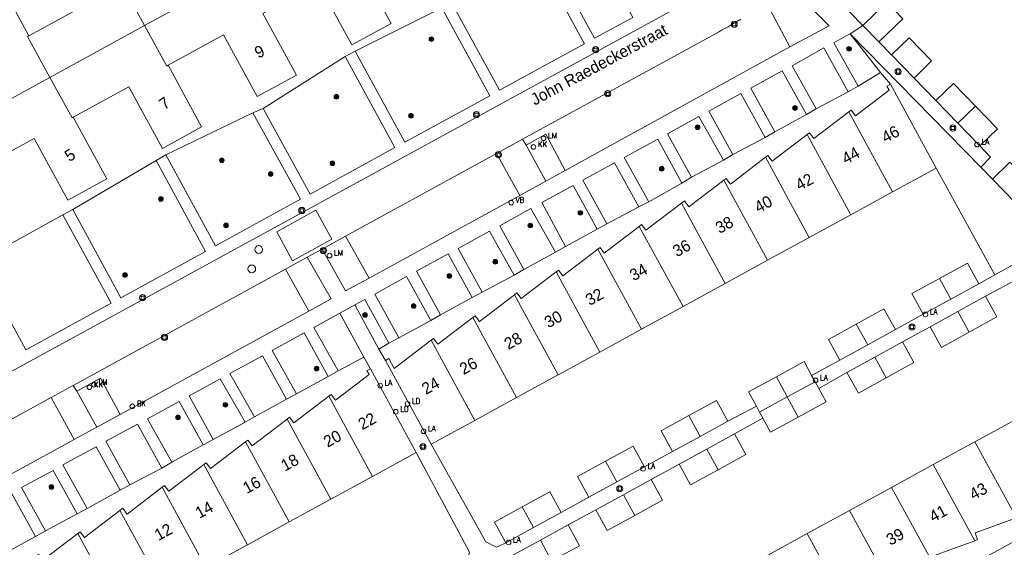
# Model space of a CAD drawing. Header units: metres. Extents: x 138165 to 154469, y 480134 to 494189.
# Tile 501 of 656: x 146188 to 146293, y 487538 to 487595. Entities that reach past the tile are written whole.
import ezdxf

# ---------------------------------------------------------------- set-up
doc = ezdxf.new("R2010")
doc.units = ezdxf.units.M
doc.header["$LTSCALE"] = 0.001
doc.header["$MEASUREMENT"] = 0
for name, color, linetype, lineweight in [('Level 5', 7, 'Continuous', 0), ('TOP-L-topo objecten punt', 7, 'Continuous', 0), ('TOP-L-topo objecten vlak', 7, 'Continuous', 0), ('TOP-L-verharding molgoot', 7, 'Continuous', 0), ('TOP-T-topo huisnummering naamgeving', 7, 'Continuous', 0)]:
    doc.layers.add(name, color=color, linetype=linetype, lineweight=lineweight)
doc.styles.add('Style-INTL_ISO', font='INTL_ISO.shx')
doc.styles.add('Style-STANDARD', font='STANDARD.shx')

# ---------------------------------------------------------------- blocks, each defined once
blk = doc.blocks.new('24')
at = {"layer": 'TOP-L-topo objecten punt', "color": 7, "linetype": 'Continuous', "lineweight": 0}
for radius in [0.025, 0.0182, 0.0115, 0.005]:
    blk.add_circle((0, 0), radius, dxfattribs=at)
blk = doc.blocks.new('40')
at = {"layer": 'TOP-L-topo objecten punt', "color": 7, "linetype": 'Continuous', "lineweight": 0}
blk.add_circle((0, 0), 0.025, dxfattribs=at)
at = {"layer": 'TOP-L-topo objecten punt', "color": 7, "linetype": 'Continuous', "lineweight": 0, "style": 'Style-STANDARD'}
blk.add_text('LA', height=0.06, dxfattribs=at).set_placement((0.048, 0))
blk = doc.blocks.new('39')
at = {"layer": 'TOP-L-topo objecten punt', "color": 7, "linetype": 'Continuous', "lineweight": 0}
for p, q in [((0.0175, 0.0175), (-0.0175, 0.0175)), ((-0.0175, 0.0175), (-0.0175, -0.0175)), ((0.0175, 0.0175), (0.0175, -0.0175)), ((0.0175, -0.0175), (-0.0175, -0.0175))]:
    blk.add_line(p, q, dxfattribs=at)
blk.add_circle((0, 0), 0.0332, dxfattribs=at)
blk = doc.blocks.new('121')
at = {"layer": 'TOP-L-topo objecten punt', "color": 7, "linetype": 'Continuous', "lineweight": 0}
blk.add_circle((0, 0), 0.025, dxfattribs=at)
at = {"layer": 'TOP-L-topo objecten punt', "color": 7, "linetype": 'Continuous', "lineweight": 0, "style": 'Style-STANDARD'}
blk.add_text('LD', height=0.06, dxfattribs=at).set_placement((0.0483, 0))
blk = doc.blocks.new('*U13')
at = {"layer": 'Level 5', "color": 7, "linetype": 'Continuous', "lineweight": 0}
blk.add_circle((0, 0), 0.0415, dxfattribs=at)
blk = doc.blocks.new('150')
at = {"layer": 'Level 5', "color": 7, "linetype": 'Continuous', "lineweight": 0}
blk.add_blockref('*U13', (0, 0), dxfattribs=at)
blk = doc.blocks.new('72')
at = {"layer": 'TOP-L-topo objecten punt', "color": 7, "linetype": 'Continuous', "lineweight": 0}
blk.add_circle((0, 0), 0.025, dxfattribs=at)
at = {"layer": 'TOP-L-topo objecten punt', "color": 7, "linetype": 'Continuous', "lineweight": 0, "style": 'Style-STANDARD'}
blk.add_text('BK', height=0.06, dxfattribs=at).set_placement((0.0483, 0))
blk = doc.blocks.new('16')
at = {"layer": 'TOP-L-topo objecten punt', "color": 7, "linetype": 'Continuous', "lineweight": 0}
blk.add_circle((0, 0), 0.025, dxfattribs=at)
at = {"layer": 'TOP-L-topo objecten punt', "color": 7, "linetype": 'Continuous', "lineweight": 0, "style": 'Style-STANDARD'}
blk.add_text('LM', height=0.06, dxfattribs=at).set_placement((0.0483, 0))
blk = doc.blocks.new('119')
at = {"layer": 'TOP-L-topo objecten punt', "color": 7, "linetype": 'Continuous', "lineweight": 0}
blk.add_circle((0, 0), 0.025, dxfattribs=at)
at = {"layer": 'TOP-L-topo objecten punt', "color": 7, "linetype": 'Continuous', "lineweight": 0, "style": 'Style-STANDARD'}
blk.add_text('KK', height=0.06, dxfattribs=at).set_placement((0.0483, 0))
blk = doc.blocks.new('14')
at = {"layer": 'TOP-L-topo objecten punt', "color": 7, "linetype": 'Continuous', "lineweight": 0}
blk.add_circle((0, 0), 0.025, dxfattribs=at)
at = {"layer": 'TOP-L-topo objecten punt', "color": 7, "linetype": 'Continuous', "lineweight": 0, "style": 'Style-STANDARD'}
blk.add_text('VB', height=0.06, dxfattribs=at).set_placement((0.0483, 0))

msp = doc.modelspace()

# ---------------------------------------------------------------- linework, layer by layer
at = {"layer": 'TOP-L-topo objecten vlak', "flags": 128}
for points in [[(146198.71, 487598.36), (146195.1, 487604.96), (146190.89, 487602.66), (146194.5, 487596.05), (146188.53, 487592.79)], [(146243.08, 487601.39), (146248.23, 487591.95), (146239.11, 487586.97), (146233.99, 487596.32)], [(146252.85, 487595.81), (146253.42, 487594.78), (146249.3, 487592.56), (146244.15, 487601.96)], [(146213.66, 487595.2), (146219.62, 487598.46), (146223.24, 487591.85), (146227.45, 487594.15), (146223.84, 487600.76)], [(146188.53, 487592.79), (146184.92, 487599.4), (146180.71, 487597.1), (146184.32, 487590.49), (146178.36, 487587.23)], [(146200.96, 487593.92), (146211.14, 487599.48)], [(146198.71, 487598.36), (146198.57, 487598.28), (146200.96, 487593.92)], [(146278.17, 487593.93), (146273.97, 487598.25), (146274.36, 487598.62)], [(146167.39, 487546.27), (146219.15, 487574.52), (146260.91, 487597.37)], [(146270.32, 487591.63), (146268.21, 487595.61), (146268.77, 487595.95), (146270.97, 487597.53)], [(146270.97, 487597.53), (146274.54, 487593.87), (146270.32, 487591.63)], [(146278.17, 487593.93), (146280.72, 487596.42)], [(146279.89, 487592.16), (146282.44, 487594.65), (146280.72, 487596.42)], [(146203.48, 487589.64), (146209.45, 487592.9), (146213.06, 487586.29), (146217.27, 487588.59), (146213.66, 487595.2)], [(146223.58, 487591.17), (146232.89, 487595.8)], [(146232.89, 487595.8), (146238.05, 487586.37), (146228.93, 487581.4), (146223.58, 487591.17)], [(146200.96, 487593.92), (146190.78, 487588.35)], [(146203.48, 487589.64), (146203.34, 487589.56), (146200.96, 487593.92)], [(146265.04, 487594.59), (146264.7, 487594.39), (146264.35, 487594.19), (146264.01, 487593.99), (146263.67, 487593.79), (146263.32, 487593.59), (146262.97, 487593.4), (146262.63, 487593.2), (146241.59, 487581.72)], [(146278.17, 487593.93), (146276.81, 487593.04)], [(146279.89, 487592.16), (146278.17, 487593.93)], [(146277.64, 487587.41), (146275.04, 487592.06), (146276.31, 487592.78), (146276.81, 487593.04)], [(146276.81, 487593.04), (146280.04, 487588.86)], [(146276.81, 487593.04), (146290.83, 487578.71)], [(146190.78, 487588.35), (146188.39, 487592.72), (146188.53, 487592.79)], [(146281.25, 487590.76), (146279.89, 487592.16)], [(146283.67, 487588.27), (146285.55, 487590.11), (146283.14, 487592.59), (146281.25, 487590.76)], [(146223.58, 487591.17), (146222.53, 487590.6)], [(146246.18, 487578.34), (146270.32, 487591.63)], [(146273.14, 487584.98), (146270.56, 487589.6), (146273.98, 487591.51), (146276.57, 487586.8)], [(146283.67, 487588.27), (146281.25, 487590.76)], [(146213.7, 487585.02), (146222.53, 487590.6)], [(146222.53, 487590.6), (146227.87, 487580.8), (146218.77, 487575.82), (146213.7, 487585.02)], [(146193.3, 487584.07), (146199.27, 487587.33), (146202.88, 487580.72), (146207.09, 487583.03), (146203.48, 487589.64)], [(146268.71, 487582.49), (146266.11, 487587.19), (146269.48, 487589.04), (146272.09, 487584.35)], [(146280.04, 487588.86), (146277.64, 487587.41)], [(146280.04, 487588.86), (146281.13, 487587.6)], [(146180.6, 487582.79), (146190.78, 487588.35)], [(146190.78, 487588.35), (146193.16, 487583.99), (146193.3, 487584.07)], [(146281.13, 487587.6), (146280.75, 487587.4), (146280.97, 487586.99), (146277.36, 487584.23), (146276.89, 487584.84), (146276.64, 487584.65)], [(146286.04, 487578.61), (146281.13, 487587.6)], [(146286, 487585.87), (146283.67, 487588.27)], [(146290.26, 487585.27), (146287.89, 487587.7), (146286, 487585.87)], [(146264.2, 487580.05), (146261.61, 487584.7), (146265.05, 487586.62), (146267.66, 487581.89)], [(146276.57, 487586.8), (146273.14, 487584.98)], [(146276.57, 487586.8), (146277.64, 487587.41)], [(146288.37, 487583.43), (146286, 487585.87)], [(146203.26, 487580.02), (146212.6, 487584.55)], [(146212.6, 487584.55), (146217.7, 487575.25), (146208.58, 487570.24), (146203.26, 487580.02)], [(146213.7, 487585.02), (146212.6, 487584.55)], [(146272.09, 487584.35), (146273.14, 487584.98)], [(146276.64, 487584.65), (146272.88, 487581.78), (146272.41, 487582.39), (146272.17, 487582.2)], [(146276.64, 487584.65), (146281.34, 487576.05)], [(146288.37, 487583.43), (146290.26, 487585.27)], [(146290.74, 487580.99), (146292.62, 487582.83), (146290.26, 487585.27)], [(146183.12, 487578.51), (146189.09, 487581.77), (146192.7, 487575.16), (146196.91, 487577.46), (146193.3, 487584.07)], [(146259.74, 487577.63), (146257.15, 487582.29), (146260.52, 487584.13), (146263.18, 487579.44)], [(146272.09, 487584.35), (146268.71, 487582.49)], [(146290.74, 487580.99), (146288.37, 487583.43)], [(146267.66, 487581.89), (146268.71, 487582.49)], [(146241.59, 487581.72), (146238.78, 487580.17)], [(146241.96, 487581.08), (146241.59, 487581.72)], [(146241.96, 487581.08), (146244.09, 487582.24), (146246.18, 487578.34)], [(146255.16, 487574.98), (146252.52, 487579.75), (146256.11, 487581.71), (146258.69, 487576.99)], [(146267.66, 487581.89), (146264.2, 487580.05)], [(146272.17, 487582.2), (146268.4, 487579.33), (146267.94, 487579.95), (146267.69, 487579.76)], [(146276.86, 487573.6), (146272.17, 487582.2)], [(146222.57, 487571.3), (146238.78, 487580.17)], [(146238.78, 487580.17), (146241.28, 487575.65)], [(146244.1, 487577.2), (146241.96, 487581.08)], [(146290.83, 487578.71), (146291.89, 487579.78), (146290.74, 487580.99)], [(146193.24, 487574.15), (146202.2, 487579.43)], [(146202.2, 487579.43), (146207.52, 487569.65), (146198.42, 487564.68), (146193.24, 487574.15)], [(146203.26, 487580.02), (146202.2, 487579.43)], [(146250.65, 487572.61), (146248.07, 487577.31), (146251.45, 487579.17), (146254.08, 487574.45)], [(146263.18, 487579.44), (146259.74, 487577.63)], [(146263.18, 487579.44), (146264.2, 487580.05)], [(146267.69, 487579.76), (146263.93, 487576.89), (146263.46, 487577.5), (146263.21, 487577.31)], [(146267.69, 487579.76), (146272.39, 487571.15)], [(146296.34, 487576.8), (146293.97, 487579.24), (146292.08, 487577.41)], [(146246.18, 487578.34), (146244.1, 487577.2)], [(146281.34, 487576.05), (146286.04, 487578.61)], [(146286.04, 487578.61), (146292.34, 487567.13)], [(146292.08, 487577.41), (146290.83, 487578.71)], [(146241.28, 487575.65), (146244.1, 487577.2)], [(146258.69, 487576.99), (146255.16, 487574.98)], [(146263.21, 487577.31), (146259.45, 487574.44), (146258.98, 487575.07), (146258.67, 487574.84)], [(146258.69, 487576.99), (146259.74, 487577.63)], [(146263.21, 487577.31), (146267.92, 487568.71)], [(146292.08, 487577.41), (146294.45, 487574.97)], [(146246.21, 487570.19), (146243.65, 487574.9), (146247.02, 487576.74), (146249.6, 487572.03)], [(146276.86, 487573.6), (146281.34, 487576.05)], [(146225.08, 487566.78), (146241.28, 487575.65)], [(146254.08, 487574.45), (146255.16, 487574.98)], [(146193.24, 487574.15), (146192.16, 487573.57)], [(146219.37, 487574.1), (146221.07, 487570.98), (146216.87, 487568.66), (146215.19, 487571.76), (146219.37, 487574.1)], [(146241.71, 487567.72), (146239.14, 487572.41), (146242.47, 487574.27), (146245.11, 487569.57)], [(146254.08, 487574.45), (146250.65, 487572.61)], [(146258.67, 487574.84), (146254.85, 487571.92), (146254.38, 487572.53), (146254.13, 487572.34)], [(146263.37, 487566.22), (146258.67, 487574.84)], [(146183.05, 487568.55), (146192.16, 487573.57)], [(146192.16, 487573.57), (146197.35, 487564.09), (146188.19, 487559.1), (146183.05, 487568.55)], [(146272.39, 487571.15), (146276.86, 487573.6)], [(146237.25, 487565.28), (146234.65, 487569.97), (146238.02, 487571.83), (146240.68, 487567.09)], [(146249.6, 487572.03), (146246.21, 487570.19)], [(146249.6, 487572.03), (146250.65, 487572.61)], [(146254.13, 487572.34), (146250.37, 487569.48), (146249.91, 487570.09), (146249.66, 487569.9)], [(146258.83, 487563.74), (146254.13, 487572.34)], [(146220.05, 487569.9), (146222.57, 487571.3)], [(146222.57, 487571.3), (146225.08, 487566.78)], [(146267.92, 487568.71), (146272.39, 487571.15)], [(146218.45, 487569.04), (146220.05, 487569.9)], [(146225.08, 487566.78), (146222.57, 487565.42), (146220.05, 487569.9)], [(146245.11, 487569.57), (146241.71, 487567.72)], [(146245.11, 487569.57), (146246.21, 487570.19)], [(146249.66, 487569.9), (146245.9, 487567.03), (146245.43, 487567.64), (146245.18, 487567.45)], [(146249.66, 487569.9), (146254.36, 487561.3)], [(146298.62, 487570.59), (146292.34, 487567.13)], [(146216.12, 487567.76), (146218.45, 487569.04)], [(146218.45, 487569.04), (146221.01, 487564.56), (146218.61, 487563.23)], [(146232.77, 487562.84), (146230.19, 487567.52), (146233.57, 487569.38), (146236.18, 487564.69)], [(146263.37, 487566.22), (146267.92, 487568.71)], [(146193.29, 487555.26), (146216.12, 487567.76)], [(146218.61, 487563.23), (146216.12, 487567.76)], [(146240.68, 487567.09), (146241.71, 487567.72)], [(146245.18, 487567.45), (146241.42, 487564.59), (146240.96, 487565.2), (146240.71, 487565.01)], [(146249.88, 487558.85), (146245.18, 487567.45)], [(146290.61, 487566.16), (146289.39, 487568.38), (146286.41, 487566.75)], [(146228.28, 487560.39), (146225.7, 487565.06), (146229.12, 487566.95), (146231.71, 487562.25)], [(146240.68, 487567.09), (146237.25, 487565.28)], [(146286.41, 487566.75), (146283.43, 487565.12), (146284.65, 487562.9)], [(146286.41, 487566.75), (146287.63, 487564.53)], [(146292.34, 487567.13), (146290.61, 487566.16)], [(146291.33, 487564.84), (146294.29, 487566.44)], [(146258.83, 487563.74), (146263.37, 487566.22)], [(146290.61, 487566.16), (146287.63, 487564.53)], [(146223.57, 487563.91), (146224.64, 487564.49), (146227.22, 487559.81)], [(146236.18, 487564.69), (146232.77, 487562.84)], [(146236.18, 487564.69), (146237.25, 487565.28)], [(146240.71, 487565.01), (146236.95, 487562.14), (146236.48, 487562.75), (146236.23, 487562.56)], [(146245.41, 487556.41), (146240.71, 487565.01)], [(146287.63, 487564.53), (146284.65, 487562.9)], [(146288.36, 487563.2), (146291.33, 487564.84)], [(146289.58, 487560.98), (146292.55, 487562.62), (146291.33, 487564.84)], [(146218.61, 487563.23), (146198.34, 487552.15)], [(146223.57, 487563.91), (146221.95, 487563.03)], [(146226.15, 487559.17), (146223.57, 487563.91)], [(146254.36, 487561.3), (146258.83, 487563.74)], [(146281.66, 487561.27), (146280.43, 487563.49), (146277.45, 487561.85)], [(146285.38, 487561.57), (146288.36, 487563.2)], [(146289.58, 487560.98), (146288.36, 487563.2)], [(146221.76, 487556.82), (146219.14, 487561.48), (146221.95, 487563.03)], [(146221.95, 487563.03), (146224.52, 487558.31)], [(146231.71, 487562.25), (146228.28, 487560.39)], [(146231.71, 487562.25), (146232.77, 487562.84)], [(146236.23, 487562.56), (146232.47, 487559.69), (146232.01, 487560.31), (146231.76, 487560.11)], [(146236.23, 487562.56), (146240.93, 487553.96)], [(146284.65, 487562.9), (146281.66, 487561.27)], [(146249.88, 487558.85), (146254.36, 487561.3)], [(146277.45, 487561.85), (146274.48, 487560.21), (146275.7, 487557.99)], [(146277.45, 487561.85), (146278.68, 487559.63)], [(146281.66, 487561.27), (146278.68, 487559.63)], [(146282.41, 487559.93), (146285.38, 487561.57)], [(146285.38, 487561.57), (146286.6, 487559.34), (146289.58, 487560.98)], [(146217.29, 487554.36), (146214.66, 487559.03), (146218.11, 487560.9), (146220.69, 487556.22)], [(146231.76, 487560.11), (146227.8, 487557.09), (146227.22, 487558.14), (146226.85, 487557.93)], [(146227.22, 487559.81), (146228.28, 487560.39)], [(146231.76, 487560.11), (146236.46, 487551.51)], [(146227.22, 487559.81), (146226.15, 487559.17)], [(146226.85, 487557.93), (146226.15, 487559.17)], [(146278.68, 487559.63), (146275.7, 487557.99)], [(146279.43, 487558.3), (146282.41, 487559.93)], [(146280.65, 487556.08), (146283.63, 487557.71), (146282.41, 487559.93)], [(146212.79, 487551.9), (146210.13, 487556.55), (146213.63, 487558.44), (146216.2, 487553.78)], [(146224.52, 487558.31), (146221.76, 487556.82)], [(146224.52, 487558.31), (146225.24, 487557.06)], [(146231.76, 487548.95), (146226.85, 487557.93)], [(146245.41, 487556.41), (146249.88, 487558.85)], [(146275.7, 487557.99), (146272.65, 487556.34)], [(146276.45, 487556.66), (146279.43, 487558.3)], [(146280.65, 487556.08), (146279.43, 487558.3)], [(146225.24, 487557.06), (146224.86, 487556.85), (146225.09, 487556.44), (146221.47, 487553.68), (146221, 487554.29), (146220.75, 487554.1)], [(146225.24, 487557.06), (146230.15, 487548.07)], [(146272.65, 487556.34), (146271.84, 487557.82), (146268.86, 487556.19)], [(146193.67, 487554.64), (146196.21, 487556.03), (146198.34, 487552.15)], [(146208.33, 487549.46), (146205.74, 487554.14), (146209.08, 487555.97), (146211.76, 487551.32)], [(146220.69, 487556.22), (146217.29, 487554.36)], [(146220.69, 487556.22), (146221.76, 487556.82)], [(146240.93, 487553.96), (146245.41, 487556.41)], [(146268.86, 487556.19), (146265.88, 487554.56), (146266.71, 487553.04)], [(146270.04, 487554.03), (146268.86, 487556.19)], [(146272.65, 487556.34), (146273.02, 487555.66)], [(146273.41, 487554.94), (146276.45, 487556.66)], [(146276.45, 487556.66), (146277.68, 487554.44), (146280.65, 487556.08)], [(146190.91, 487553.95), (146193.29, 487555.26)], [(146193.29, 487555.26), (146193.67, 487554.64)], [(146270.04, 487554.03), (146273.02, 487555.66)], [(146271.22, 487551.86), (146274.2, 487553.49), (146273.41, 487554.94)], [(146273.02, 487555.66), (146273.41, 487554.94)], [(146190.91, 487553.95), (146169.04, 487542.02)], [(146193.4, 487549.45), (146190.91, 487553.95)], [(146195.81, 487550.78), (146193.67, 487554.64)], [(146216.2, 487553.78), (146212.79, 487551.9)], [(146216.2, 487553.78), (146217.29, 487554.36)], [(146220.75, 487554.1), (146216.99, 487551.23), (146216.53, 487551.84), (146216.28, 487551.65)], [(146225.45, 487545.5), (146220.75, 487554.1)], [(146236.46, 487551.51), (146240.93, 487553.96)], [(146267.06, 487552.4), (146270.04, 487554.03)], [(146270.04, 487554.03), (146271.22, 487551.86)], [(146203.87, 487547.01), (146201.26, 487551.67), (146204.67, 487553.54), (146207.27, 487548.87)], [(146263.64, 487551.43), (146262.42, 487553.65), (146259.44, 487552.02)], [(146266.71, 487553.04), (146263.64, 487551.43)], [(146267.06, 487552.4), (146266.71, 487553.04)], [(146198.34, 487552.15), (146195.81, 487550.78)], [(146211.76, 487551.32), (146212.79, 487551.9)], [(146216.28, 487551.65), (146212.52, 487548.79), (146212.05, 487549.4), (146211.8, 487549.21)], [(146216.28, 487551.65), (146220.98, 487543.05)], [(146259.44, 487552.02), (146256.47, 487550.38), (146257.69, 487548.16)], [(146260.67, 487549.79), (146259.44, 487552.02)], [(146264.36, 487550.07), (146267.42, 487551.73)], [(146267.42, 487551.73), (146267.06, 487552.4)], [(146267.42, 487551.73), (146268.24, 487550.23), (146271.22, 487551.86)], [(146294.67, 487551.65), (146290.2, 487549.2)], [(146195.81, 487550.78), (146193.4, 487549.45)], [(146199.39, 487544.58), (146196.79, 487549.27), (146200.2, 487551.09), (146202.8, 487546.39)], [(146211.76, 487551.32), (146208.33, 487549.46)], [(146231.76, 487548.95), (146236.46, 487551.51)], [(146263.64, 487551.43), (146260.67, 487549.79)], [(146177.23, 487540.62), (146193.4, 487549.45)], [(146207.27, 487548.87), (146208.33, 487549.46)], [(146260.67, 487549.79), (146257.69, 487548.16)], [(146261.38, 487548.43), (146264.36, 487550.07)], [(146262.6, 487546.21), (146265.58, 487547.85), (146264.36, 487550.07)], [(146194.79, 487542.04), (146192.17, 487546.73), (146195.74, 487548.67), (146198.34, 487544)], [(146207.27, 487548.87), (146203.87, 487547.01)], [(146211.8, 487549.21), (146208.04, 487546.34), (146207.58, 487546.95), (146207.33, 487546.76)], [(146216.5, 487540.61), (146211.8, 487549.21)], [(146239.77, 487538.37), (146238.79, 487537.91), (146237.63, 487538.45), (146231.76, 487548.95)], [(146254.68, 487546.52), (146253.47, 487548.75), (146250.48, 487547.12)], [(146313.79, 487549.1), (146250.57, 487514.54)], [(146258.4, 487546.79), (146261.38, 487548.43)], [(146262.6, 487546.21), (146261.38, 487548.43)], [(146290.2, 487549.2), (146285.72, 487546.76)], [(146290.2, 487549.2), (146294.66, 487541.04)], [(146225.45, 487545.5), (146230.15, 487548.07)], [(146230.15, 487548.07), (146235.89, 487537.37), (146235.55, 487536.12), (146234.76, 487535.62)], [(146257.69, 487548.16), (146254.68, 487546.52)], [(146202.8, 487546.39), (146199.39, 487544.58)], [(146202.8, 487546.39), (146203.87, 487547.01)], [(146207.33, 487546.76), (146203.57, 487543.9), (146203.1, 487544.51), (146202.85, 487544.32)], [(146207.33, 487546.76), (146212.03, 487538.16)], [(146250.48, 487547.12), (146247.5, 487545.5), (146248.72, 487543.27)], [(146251.7, 487544.9), (146250.48, 487547.12)], [(146254.68, 487546.52), (146251.7, 487544.9)], [(146255.41, 487545.16), (146258.4, 487546.79)], [(146258.4, 487546.79), (146259.63, 487544.57), (146262.6, 487546.21)], [(146285.72, 487546.76), (146281.25, 487544.31)], [(146290.18, 487538.59), (146285.72, 487546.76)], [(146190.31, 487539.63), (146187.73, 487544.29), (146191.13, 487546.14), (146193.71, 487541.47)], [(146220.98, 487543.05), (146225.45, 487545.5)], [(146202.85, 487544.32), (146199.09, 487541.45), (146198.61, 487542.08), (146198.3, 487541.84)], [(146198.34, 487544), (146199.39, 487544.58)], [(146207.55, 487535.71), (146202.85, 487544.32)], [(146251.7, 487544.9), (146248.72, 487543.27)], [(146252.43, 487543.53), (146255.41, 487545.16)], [(146253.65, 487541.31), (146256.63, 487542.94), (146255.41, 487545.16)], [(146281.25, 487544.31), (146276.71, 487541.83)], [(146281.25, 487544.31), (146285.71, 487536.15)], [(146185.83, 487537.16), (146183.25, 487541.85), (146186.66, 487543.71), (146189.24, 487539.03)], [(146198.34, 487544), (146194.79, 487542.04)], [(146245.74, 487541.63), (146244.52, 487543.85), (146241.54, 487542.22)], [(146248.72, 487543.27), (146245.74, 487541.63)], [(146249.45, 487541.89), (146252.43, 487543.53)], [(146253.65, 487541.31), (146252.43, 487543.53)], [(146193.71, 487541.47), (146194.79, 487542.04)], [(146216.5, 487540.61), (146220.98, 487543.05)], [(146241.54, 487542.22), (146238.56, 487540.59), (146239.77, 487538.37)], [(146242.76, 487540), (146241.54, 487542.22)], [(146193.71, 487541.47), (146190.31, 487539.63)], [(146198.3, 487541.84), (146194.49, 487538.93), (146194.02, 487539.54), (146193.77, 487539.35)], [(146198.3, 487541.84), (146203.01, 487533.23)], [(146245.74, 487541.63), (146242.76, 487540)], [(146246.49, 487540.28), (146249.45, 487541.89)], [(146249.45, 487541.89), (146250.67, 487539.67), (146253.65, 487541.31)], [(146276.71, 487541.83), (146272.17, 487539.35)], [(146276.71, 487541.83), (146281.17, 487533.66)], [(146290.18, 487538.59), (146290.48, 487538.7), (146290.22, 487539.43), (146294.66, 487541.04)], [(146212.03, 487538.16), (146216.5, 487540.61)], [(146242.76, 487540), (146239.77, 487538.37)], [(146243.51, 487538.66), (146246.49, 487540.28)], [(146244.71, 487536.43), (146247.7, 487538.05), (146246.49, 487540.28)], [(146189.24, 487539.03), (146185.83, 487537.16)], [(146189.24, 487539.03), (146190.31, 487539.63)], [(146193.77, 487539.35), (146190.01, 487536.48), (146189.55, 487537.1), (146189.3, 487536.91)], [(146198.47, 487530.75), (146193.77, 487539.35)], [(146272.17, 487539.35), (146267.69, 487536.9)], [(146272.17, 487539.35), (146276.63, 487531.18)], [(146207.55, 487535.71), (146212.03, 487538.16)], [(146240.52, 487537.04), (146243.51, 487538.66)], [(146243.51, 487538.66), (146244.71, 487536.43)], [(146285.71, 487536.15), (146286, 487536.26), (146285.74, 487536.98), (146290.18, 487538.59)]]:
    msp.add_lwpolyline(points, dxfattribs=at)
at = {"layer": 'TOP-L-verharding molgoot', "flags": 128}
for points in [[(146265.04, 487594.59), (146264.7, 487594.39), (146264.35, 487594.19), (146264.01, 487593.99), (146263.67, 487593.79), (146263.32, 487593.59), (146262.97, 487593.4), (146262.63, 487593.2), (146241.59, 487581.72)], [(146222.57, 487571.3), (146238.78, 487580.17)], [(146193.29, 487555.26), (146216.12, 487567.76)], [(146169.04, 487542.02), (146190.91, 487553.95)]]:
    msp.add_lwpolyline(points, dxfattribs=at)

# ---------------------------------------------------------------- block references
at = {"layer": 'TOP-L-topo objecten punt', "xscale": 10, "yscale": 10, "zscale": 10}
for name, p in [('39', (146264.33, 487594.04)), ('24', (146231.79, 487592.45)), ('39', (146249.43, 487591.32)), ('24', (146276.67, 487591.41)), ('39', (146281.95, 487588.97)), ('24', (146221.57, 487586.26)), ('39', (146250.73, 487586.59)), ('24', (146229.59, 487584.22)), ('39', (146236.63, 487584.34)), ('24', (146270.86, 487585.06)), ('16', (146243.84, 487581.8)), ('24', (146260.39, 487582.99)), ('39', (146287.83, 487582.91)), ('119', (146242.75, 487580.87)), ('40', (146290.44, 487581.13)), ('39', (146238.99, 487580.04)), ('24', (146209.26, 487579.45)), ('24', (146221.15, 487579.12)), ('24', (146214.51, 487577.97)), ('24', (146256.54, 487578.53)), ('24', (146202.71, 487575.29)), ('14', (146240.36, 487574.89)), ('39', (146217.86, 487574.05)), ('24', (146247.8, 487573.8)), ('24', (146209.72, 487572.45)), ('24', (146242.41, 487572.44)), ('150', (146213.23, 487569.86)), ('39', (146220.18, 487569.75)), ('16', (146220.84, 487569.2)), ('24', (146238.65, 487568.54)), ('150', (146212.48, 487567.78)), ('24', (146198.86, 487567.11)), ('24', (146233.72, 487567.02)), ('39', (146200.75, 487564.68)), ('24', (146229.88, 487563.79)), ('40', (146284.88, 487562.89)), ('24', (146224.66, 487562.83)), ('39', (146283.43, 487561.55)), ('39', (146203.1, 487560.42)), ('24', (146219.44, 487557.07)), ('16', (146195.52, 487555.34)), ('40', (146226.28, 487555.25)), ('40', (146273.08, 487555.81)), ('119', (146195.03, 487555.06)), ('121', (146229.22, 487553.28)), ('72', (146199.64, 487553.02)), ('24', (146209.65, 487553.18)), ('121', (146227.96, 487552.43)), ('24', (146204.55, 487551.83)), ('40', (146230.94, 487550.34)), ('39', (146230.87, 487548.69)), ('40', (146254.54, 487546.31)), ('24', (146190.95, 487544.35)), ('39', (146252.03, 487544.19)), ('40', (146240.08, 487538.4))]:
    msp.add_blockref(name, p, dxfattribs=at)

# ---------------------------------------------------------------- texts
at = {"layer": 'TOP-T-topo huisnummering naamgeving', "style": 'Style-INTL_ISO'}
for s, rotation, p in [('John Raedeckerstraat', 28.3, (146242.89, 487585.3)), ('9', 26.9, (146213.18, 487590.35)), ('7', 36.4, (146203.1, 487584.79)), ('46', 28.6, (146280.6, 487581.26)), ('5', 32.6, (146192.88, 487579.23)), ('44', 28.6, (146276.33, 487578.97)), ('42', 28.6, (146271.35, 487576.14)), ('40', 28.6, (146266.94, 487573.75)), ('38', 28.6, (146262.75, 487571.52)), ('36', 28.6, (146258.16, 487569.02)), ('34', 28.6, (146253.52, 487566.44)), ('32', 28.6, (146248.78, 487563.79)), ('30', 28.6, (146244.36, 487561.39)), ('28', 28.6, (146240.04, 487559.06)), ('26', 28.6, (146235.24, 487556.37)), ('24', 28.6, (146231.18, 487554.23)), ('22', 28.6, (146224.35, 487550.44)), ('20', 28.6, (146220.62, 487548.56)), ('18', 28.6, (146216.04, 487546)), ('16', 28.6, (146211.95, 487543.59)), ('43', 28.6, (146290.04, 487542.91)), ('14', 28.6, (146206.84, 487540.92)), ('41', 28.6, (146285.72, 487540.52)), ('12', 28.6, (146202.45, 487538.54)), ('39', 28.6, (146281.1, 487538.03))]:
    msp.add_text(s, height=1.25, rotation=rotation, dxfattribs=at).set_placement(p)

doc.saveas('drawing.dxf')
